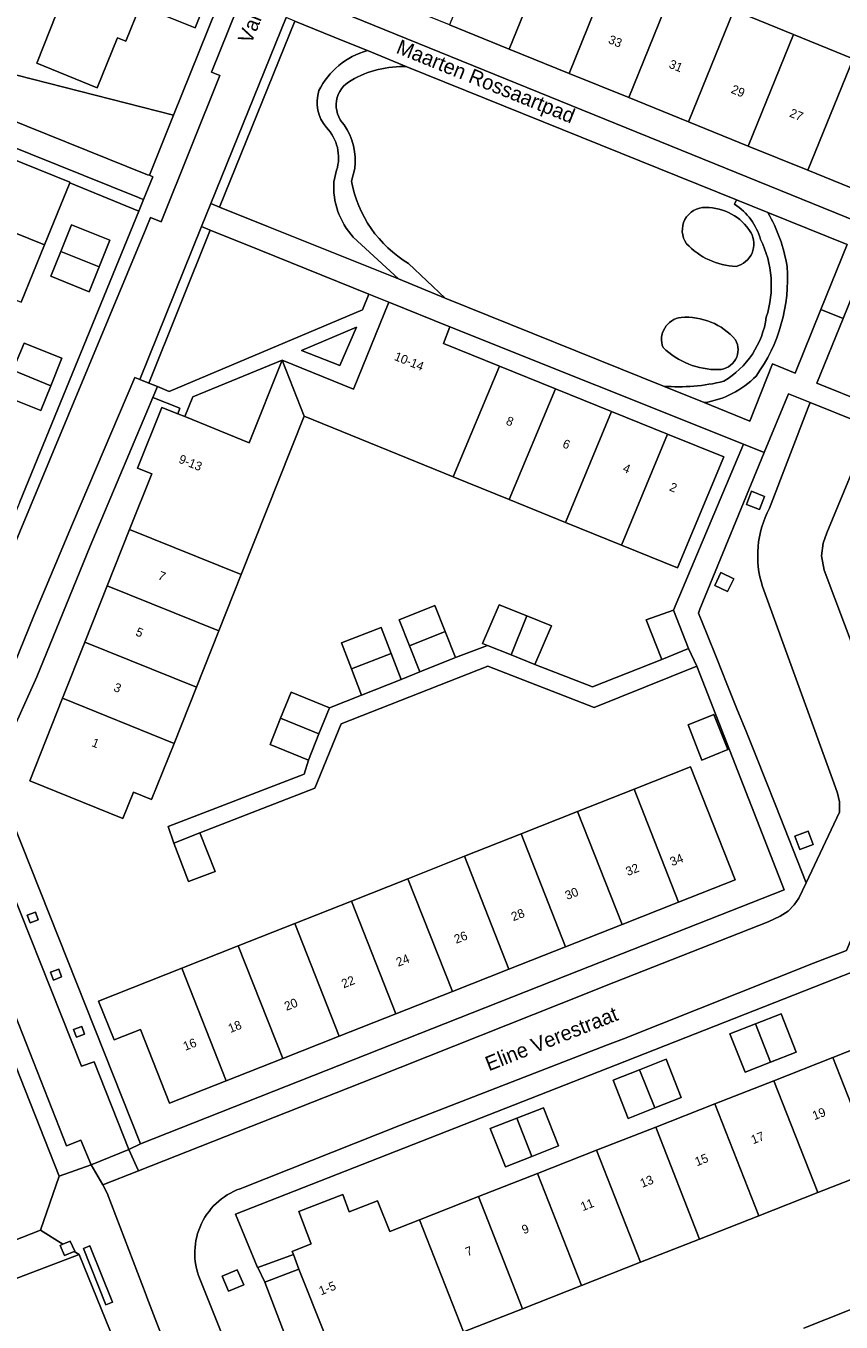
# Model space of a CAD drawing. Header units: metres. Extents: x 151448 to 154749, y 463108 to 465296.
# Tile 415 of 449: x 154291 to 154360, y 464779 to 464889. Entities that reach past the tile are written whole.
import ezdxf
from ezdxf.enums import TextEntityAlignment as Align

# ---------------------------------------------------------------- set-up
doc = ezdxf.new("R2010")
doc.units = ezdxf.units.M
for name, color, linetype, lineweight in [('B-PV-GR-BEPLANTING_CULTUUR_BODEMBEDEKKER-GV', 253, 'Continuous', 9), ('B-PV-GR-BEPLANTING_CULTUUR_HEESTERS-GV', 253, 'Continuous', 9), ('B-PV-GR-GROENVOORZIENING-GV', 253, 'Continuous', 9), ('B-PV-GR-HAAG-GV', 253, 'Continuous', 9), ('B-PV-IE-TERREINAFSCHEIDING_KUNSTMATIG_HEKWERK-G', 253, 'Continuous', 9), ('B-PV-OG-BEBOUWING-GV', 1, 'Continuous', 9), ('B-PV-OG-BEBOUWING-T18', 2, 'Continuous', 9), ('B-PV-OG-TERREIN_BEGROEID-GV', 253, 'Continuous', 9), ('B-PV-OG-TERREIN_ERF-GV', 253, 'Continuous', 9), ('B-PV-OG-TOPOGRAFIE-T18', 2, 'Continuous', 9), ('B-PV-VH-ONVERHARD-GV', 253, 'Continuous', 9), ('B-PV-VH-ONVERHARD_BOOMSCHORS-GV', 253, 'Continuous', 9), ('B-PV-VH-OPENVERHARDING_BETONSTRAATSTEEN-GV', 253, 'Continuous', 9), ('B-PV-VH-OPENVERHARDING_TEGEL-GV', 253, 'Continuous', 9)]:
    doc.layers.add(name, color=color, linetype=linetype, lineweight=lineweight)
doc.styles.add('Drong', font='txt', dxfattribs={"height": 1.8})

msp = doc.modelspace()

# ---------------------------------------------------------------- linework, layer by layer
at = {"layer": 'B-PV-GR-BEPLANTING_CULTUUR_BODEMBEDEKKER-GV', "flags": 128}
msp.add_lwpolyline([(154301.705, 464875.909), (154303.753, 464880.994), (154281.172, 464886.772), (154281.073, 464884.178), (154301.556, 464875.96)], close=True, dxfattribs=at)
at = {"layer": 'B-PV-GR-BEPLANTING_CULTUUR_HEESTERS-GV', "flags": 128}
msp.add_lwpolyline([(154285.511, 464879.143), (154285.513, 464879.148), (154294.976, 464875.33), (154294.954, 464875.276), (154300.82, 464872.874), (154301.22, 464873.85), (154300.893, 464873.973), (154300.771, 464874.021), (154280.21, 464882.3), (154278.488, 464881.133), (154280.99, 464880.994)], close=True, dxfattribs=at)
at = {"layer": 'B-PV-GR-GROENVOORZIENING-GV', "flags": 128}
for points in [[(154307.656, 464873.225), (154314.03, 464888.968), (154313.289, 464889.27), (154306.914, 464873.524)], [(154306.861, 464871.269), (154306.119, 464871.569), (154300.907, 464858.614), (154301.649, 464858.314)], [(154352.709, 464849.154), (154352.277, 464848.034), (154353.397, 464847.602), (154353.828, 464848.722)], [(154350.126, 464842.261), (154349.607, 464841.179), (154350.689, 464840.66), (154351.208, 464841.741)], [(154356.814, 464818.824), (154357.937, 464819.246), (154357.516, 464820.369), (154356.392, 464819.948)], [(154291.363, 464813.265), (154291.613, 464812.601), (154292.294, 464812.867), (154292.05, 464813.518)], [(154293.341, 464808.431), (154293.591, 464807.767), (154294.272, 464808.032), (154294.028, 464808.684)], [(154295.286, 464803.582), (154295.535, 464802.918), (154296.216, 464803.184), (154295.972, 464803.835)], [(154295.338, 464784.788), (154295.388, 464784.809), (154295.009, 464785.654), (154294.386, 464785.387), (154294.152, 464785.287), (154294.511, 464784.438)], [(154296.672, 464785.249), (154296.115, 464785.026), (154298.019, 464780.269), (154298.576, 464780.492)], [(154307.868, 464782.678), (154308.406, 464781.404), (154309.721, 464781.961), (154309.153, 464783.228)]]:
    msp.add_lwpolyline(points, close=True, dxfattribs=at)
at = {"layer": 'B-PV-GR-HAAG-GV', "flags": 128}
for points in [[(154313.289, 464889.27), (154306.914, 464873.524), (154307.656, 464873.225), (154314.03, 464888.968)], [(154306.119, 464871.569), (154300.907, 464858.614), (154301.649, 464858.314), (154306.861, 464871.269)], [(154296.672, 464785.249), (154296.115, 464785.026), (154298.019, 464780.269), (154298.576, 464780.492)]]:
    msp.add_lwpolyline(points, close=True, dxfattribs=at)
at = {"layer": 'B-PV-IE-TERREINAFSCHEIDING_KUNSTMATIG_HEKWERK-G', "flags": 128}
for points in [[(154306.914, 464873.524), (154313.289, 464889.27)], [(154314.03, 464888.968), (154318.136, 464887.299)], [(154307.656, 464873.225), (154306.914, 464873.524)], [(154311.791, 464871.554), (154307.656, 464873.225)], [(154306.119, 464871.569), (154300.907, 464858.614)], [(154306.861, 464871.269), (154306.119, 464871.569)], [(154310.999, 464869.595), (154306.861, 464871.269)], [(154302.391, 464858.014), (154303.38, 464857.614), (154319.765, 464864.518), (154320.293, 464865.844)], [(154300.907, 464858.614), (154301.649, 464858.314)], [(154301.649, 464858.314), (154302.391, 464858.014)]]:
    msp.add_lwpolyline(points, dxfattribs=at)
at = {"layer": 'B-PV-OG-BEBOUWING-GV', "flags": 128}
for points in [[(154327.138, 464888.639), (154332.197, 464886.588), (154336.027, 464896.037), (154330.968, 464898.088)], [(154301.816, 464892.437), (154292.439, 464896.354), (154290.3, 464891.08), (154293.862, 464889.634), (154293.848, 464889.602), (154292.172, 464885.413), (154297.28, 464883.304), (154298.983, 464887.493), (154299.005, 464887.547), (154299.716, 464887.258), (154300.936, 464890.266), (154302.34, 464889.7), (154303.203, 464891.857)], [(154332.197, 464886.588), (154337.256, 464884.537), (154341.086, 464893.986), (154336.027, 464896.037)], [(154342.316, 464882.486), (154346.145, 464891.934), (154341.086, 464893.986), (154337.256, 464884.537)], [(154306.433, 464890.508), (154303.203, 464891.857), (154302.34, 464889.7), (154305.59, 464888.39)], [(154346.145, 464891.934), (154342.316, 464882.486), (154347.375, 464880.436), (154351.204, 464889.883)], [(154352.434, 464878.385), (154356.263, 464887.832), (154351.204, 464889.883), (154347.375, 464880.436)], [(154361.322, 464885.781), (154356.263, 464887.832), (154352.434, 464878.385), (154357.493, 464876.334)], [(154357.493, 464876.334), (154362.553, 464874.283), (154366.373, 464883.733), (154361.322, 464885.781)], [(154294.954, 464875.276), (154294.976, 464875.33), (154285.513, 464879.148), (154285.511, 464879.143), (154283.35, 464873.84), (154292.814, 464870.022)], [(154290.834, 464865.161), (154292.814, 464870.022), (154283.35, 464873.84), (154281.385, 464869.015)], [(154294.204, 464869.461), (154297.448, 464868.152), (154298.36, 464870.418), (154295.104, 464871.717)], [(154294.204, 464869.461), (154293.369, 464867.367), (154296.599, 464866.042), (154297.448, 464868.152)], [(154314.811, 464855.512), (154327.449, 464850.376), (154331.353, 464859.756), (154326.609, 464861.672), (154327.153, 464863.087), (154322.003, 464865.172), (154319.003, 464857.789), (154312.965, 464860.247)], [(154290.139, 464859.404), (154293.346, 464858.073), (154294.298, 464860.416), (154291.105, 464861.69)], [(154312.965, 464860.247), (154310.168, 464853.262), (154304.705, 464855.473), (154304.113, 464855.713), (154302.771, 464856.256), (154300.7, 464851.123), (154301.909, 464850.633), (154300.032, 464845.909), (154309.475, 464842.093), (154314.811, 464855.512)], [(154290.139, 464859.404), (154289.252, 464857.303), (154292.505, 464856.005), (154293.346, 464858.073)], [(154331.353, 464859.756), (154327.449, 464850.376), (154332.198, 464848.447), (154336.105, 464857.836)], [(154332.198, 464848.447), (154336.946, 464846.517), (154340.858, 464855.916), (154336.105, 464857.836)], [(154340.858, 464855.916), (154336.946, 464846.517), (154341.695, 464844.587), (154345.61, 464853.997)], [(154345.61, 464853.997), (154341.695, 464844.587), (154346.443, 464842.658), (154350.363, 464852.077)], [(154300.032, 464845.909), (154298.139, 464841.146), (154307.581, 464837.331), (154309.475, 464842.093)], [(154307.581, 464837.331), (154298.139, 464841.146), (154296.246, 464836.382), (154305.688, 464832.568)], [(154323.747, 464836.068), (154326.773, 464837.269), (154325.9, 464839.468), (154322.874, 464838.268)], [(154330.36, 464836.093), (154332.358, 464835.292), (154333.684, 464838.598), (154331.345, 464839.536), (154329.932, 464836.265)], [(154332.358, 464835.292), (154334.356, 464834.49), (154335.769, 464837.761), (154333.684, 464838.598)], [(154345.113, 464834.896), (154347.379, 464835.825), (154346.101, 464839.085), (154343.784, 464838.269)], [(154318.817, 464834.118), (154322.178, 464835.409), (154321.331, 464837.612), (154317.971, 464836.32)], [(154326.773, 464837.269), (154323.747, 464836.068), (154324.621, 464833.867), (154327.647, 464835.067)], [(154294.354, 464831.619), (154303.794, 464827.806), (154305.688, 464832.568), (154296.246, 464836.382)], [(154319.674, 464831.888), (154323.024, 464833.206), (154322.178, 464835.409), (154318.817, 464834.118)], [(154303.794, 464827.806), (154294.354, 464831.619), (154291.578, 464824.634), (154299.472, 464821.447), (154300.367, 464823.663), (154301.9, 464823.043)], [(154316.072, 464828.624), (154316.952, 464830.818), (154313.711, 464832.138), (154312.824, 464829.927)], [(154315.178, 464826.396), (154316.072, 464828.624), (154312.824, 464829.927), (154311.937, 464827.716)], [(154348.512, 464826.395), (154350.703, 464827.28), (154349.514, 464830.263), (154347.341, 464829.379)], [(154342.77, 464823.922), (154346.541, 464814.37), (154351.332, 464816.262), (154347.56, 464825.816)], [(154346.541, 464814.37), (154342.77, 464823.922), (154337.979, 464822.029), (154341.75, 464812.478)], [(154336.959, 464810.587), (154341.75, 464812.478), (154337.979, 464822.029), (154333.189, 464820.135)], [(154305.994, 464820.221), (154303.789, 464819.367), (154305.034, 464816.095), (154307.272, 464816.961)], [(154328.399, 464818.241), (154332.168, 464808.695), (154336.959, 464810.587), (154333.189, 464820.135)], [(154332.168, 464808.695), (154328.399, 464818.241), (154323.608, 464816.348), (154327.377, 464806.803)], [(154323.608, 464816.348), (154318.818, 464814.454), (154322.585, 464804.911), (154327.377, 464806.803)], [(154318.818, 464814.454), (154314.028, 464812.56), (154317.794, 464803.02), (154322.585, 464804.911)], [(154309.237, 464810.667), (154313.003, 464801.128), (154317.794, 464803.02), (154314.028, 464812.56)], [(154304.447, 464808.773), (154308.212, 464799.236), (154313.003, 464801.128), (154309.237, 464810.667)], [(154308.212, 464799.236), (154304.447, 464808.773), (154297.402, 464805.988), (154298.72, 464802.69), (154300.952, 464803.574), (154303.425, 464797.346)], [(154353.059, 464804.051), (154350.89, 464803.196), (154352.166, 464799.958), (154354.335, 464800.813)], [(154353.059, 464804.051), (154354.335, 464800.813), (154356.503, 464801.668), (154355.227, 464804.906)], [(154364.614, 464803.167), (154359.61, 464801.203), (154363.333, 464791.726), (154368.336, 464793.691)], [(154343.238, 464800.167), (154344.515, 464796.93), (154346.755, 464797.813), (154345.479, 464801.051)], [(154354.606, 464799.239), (154358.33, 464789.761), (154363.333, 464791.726), (154359.61, 464801.203)], [(154344.515, 464796.93), (154343.238, 464800.167), (154340.998, 464799.284), (154342.274, 464796.046)], [(154354.606, 464799.239), (154349.602, 464797.275), (154353.326, 464787.795), (154358.33, 464789.761)], [(154332.836, 464796.066), (154334.113, 464792.828), (154336.362, 464793.715), (154335.086, 464796.953)], [(154353.326, 464787.795), (154349.602, 464797.275), (154344.598, 464795.312), (154348.323, 464785.83)], [(154334.113, 464792.828), (154332.836, 464796.066), (154330.587, 464795.179), (154331.863, 464791.941)], [(154339.594, 464793.348), (154343.32, 464783.865), (154348.323, 464785.83), (154344.598, 464795.312)], [(154343.32, 464783.865), (154339.594, 464793.348), (154334.59, 464791.384), (154338.317, 464781.9)], [(154338.317, 464781.9), (154334.59, 464791.384), (154329.587, 464789.42), (154333.313, 464779.934)], [(154324.583, 464787.456), (154322.072, 464786.471), (154321.04, 464789.053), (154318.634, 464788.134), (154318.094, 464789.594), (154314.364, 464788.162), (154315.39, 464785.486), (154315.414, 464785.425), (154313.796, 464784.789), (154313.903, 464784.511), (154314.372, 464783.293), (154316.534, 464777.831), (154318.071, 464773.947), (154328.31, 464777.969)], [(154333.313, 464779.934), (154329.587, 464789.42), (154324.583, 464787.456), (154328.31, 464777.969)]]:
    msp.add_lwpolyline(points, close=True, dxfattribs=at)
at = {"layer": 'B-PV-OG-TERREIN_BEGROEID-GV', "flags": 128}
for points in [[(154314.03, 464888.968), (154307.656, 464873.225), (154311.791, 464871.554), (154322.808, 464867.13), (154318.972, 464870.676)], [(154320.179, 464886.478), (154318.136, 464887.299), (154314.03, 464888.968)], [(154351.27, 464873.472), (154351.433, 464873.835), (154323.53, 464885.103)], [(154319.098, 464876.473), (154318.832, 464875.427)], [(154317.332, 464875.369), (154317.572, 464876.339)], [(154358.594, 464864.548), (154360.822, 464870.056), (154354.09, 464872.766)], [(154323.669, 464868.431), (154326.765, 464865.517), (154345.264, 464858.054)], [(154348.699, 464856.657), (154352.571, 464855.082), (154354.5, 464859.94), (154356.416, 464859.165), (154358.594, 464864.548)]]:
    msp.add_lwpolyline(points, dxfattribs=at)
at = {"layer": 'B-PV-OG-TERREIN_BEGROEID-GV'}
for points in [[(154316.075, 464883.077, -0.2136014), (154320.179, 464886.478)], [(154323.53, 464885.103, 0.1451017), (154318.808, 464883.95)], [(154316.707, 464879.959, -0.2642083), (154316.075, 464883.077)], [(154318.808, 464883.95, 0.504927), (154318.213, 464880.177)], [(154317.572, 464876.339, 0.2714915), (154316.707, 464879.959)], [(154318.213, 464880.177, -0.1866099), (154319.098, 464876.473)], [(154318.972, 464870.676, -0.2023639), (154317.332, 464875.369)], [(154318.832, 464875.427, 0.2160676), (154323.669, 464868.431)], [(154347.213, 464870.118, -0.619123), (154348.842, 464873.188)], [(154348.842, 464873.188, -0.2624966), (154352.654, 464871.075)], [(154353.487, 464870.466, 0.183989), (154351.27, 464873.472)], [(154354.09, 464872.766, -0.0904854), (154355.732, 464868.189)], [(154352.654, 464871.075, -0.5047941), (154351.409, 464868.197)], [(154351.409, 464868.197, -0.1960685), (154347.213, 464870.118)], [(154353.966, 464863.896, 0.1971035), (154353.487, 464870.466)], [(154355.732, 464868.189, -0.1763077), (154353.111, 464858.914)], [(154345.221, 464861.321, -0.4907456), (154346.752, 464863.871)], [(154346.752, 464863.871, -0.2367796), (154351.359, 464861.99)], [(154350.363, 464858.468, 0.2286504), (154353.966, 464863.896)], [(154349.932, 464859.452, -0.1963507), (154345.221, 464861.321)], [(154351.359, 464861.99, -0.5662008), (154349.932, 464859.452)], [(154353.111, 464858.914, -0.1626227), (154348.699, 464856.657)], [(154345.264, 464858.054, 0.080793), (154350.363, 464858.468)]]:
    msp.add_lwpolyline(points, format="xyb", dxfattribs=at)
at = {"layer": 'B-PV-OG-TERREIN_BEGROEID-GV', "flags": 128}
msp.add_lwpolyline([(154310.999, 464869.595), (154306.861, 464871.269), (154301.649, 464858.314), (154302.391, 464858.014), (154303.38, 464857.614), (154319.765, 464864.518), (154320.293, 464865.844)], close=True, dxfattribs=at)
at = {"layer": 'B-PV-OG-TERREIN_ERF-GV', "flags": 128}
for points in [[(154232.732, 464892.291), (154234.16, 464888.426), (154238.692, 464886.764), (154254.725, 464886.171), (154254.9, 464888.357), (154280.06, 464887.056), (154281.172, 464886.772), (154303.753, 464880.994), (154319.678, 464920.531)], [(154351.204, 464889.883), (154356.263, 464887.832), (154361.322, 464885.781), (154366.373, 464883.733), (154370.587, 464894.133)], [(154300.936, 464890.266), (154299.716, 464887.258), (154299.005, 464887.547), (154298.983, 464887.493), (154297.28, 464883.304), (154292.172, 464885.413), (154293.848, 464889.602)], [(154306.433, 464890.508), (154305.59, 464888.39), (154302.34, 464889.7)], [(154290.729, 464848.267), (154300.82, 464872.874), (154294.954, 464875.276), (154292.814, 464870.022), (154290.834, 464865.161)], [(154288.561, 464825.039), (154300.965, 464793.9), (154338.065, 464808.53), (154355.473, 464815.394), (154348.092, 464834.334), (154339.375, 464830.847), (154330.39, 464834.355), (154317.953, 464829.461), (154315.709, 464824.01), (154305.994, 464820.221), (154307.272, 464816.961), (154305.034, 464816.095), (154303.789, 464819.367), (154303.302, 464820.766), (154314.809, 464825.208), (154315.178, 464826.396), (154311.937, 464827.716), (154312.824, 464829.927), (154313.711, 464832.138), (154316.952, 464830.818), (154319.674, 464831.888), (154318.817, 464834.118), (154317.971, 464836.32), (154321.331, 464837.612), (154322.178, 464835.409), (154323.024, 464833.206), (154324.621, 464833.867), (154323.747, 464836.068), (154322.874, 464838.268), (154325.9, 464839.468), (154326.773, 464837.269), (154327.647, 464835.067), (154330.36, 464836.093), (154329.932, 464836.265), (154331.345, 464839.536), (154333.684, 464838.598), (154335.769, 464837.761), (154334.356, 464834.49), (154339.234, 464832.595), (154345.113, 464834.896), (154343.784, 464838.269), (154346.101, 464839.085), (154352.041, 464853.144), (154327.153, 464863.087), (154326.609, 464861.672), (154331.353, 464859.756), (154336.105, 464857.836), (154340.858, 464855.916), (154345.61, 464853.997), (154350.363, 464852.077), (154346.443, 464842.658), (154341.695, 464844.587), (154336.946, 464846.517), (154332.198, 464848.447), (154327.449, 464850.376), (154314.811, 464855.512), (154309.475, 464842.093), (154307.581, 464837.331), (154305.688, 464832.568), (154303.794, 464827.806), (154301.9, 464823.043), (154300.367, 464823.663), (154299.472, 464821.447), (154291.578, 464824.634), (154294.354, 464831.619), (154296.246, 464836.382), (154298.139, 464841.146), (154300.032, 464845.909), (154301.909, 464850.633), (154300.7, 464851.123), (154302.771, 464856.256), (154304.113, 464855.713), (154304.274, 464856.184), (154301.998, 464857.081), (154301.409, 464855.683), (154298.978, 464849.919), (154297.147, 464845.564), (154296.696, 464844.493), (154294.365, 464838.842), (154292.17, 464833.441), (154289.664, 464827.852)], [(154275.195, 464779.813), (154292.493, 464786.578), (154294.066, 464791.165), (154280.922, 464824.351)], [(154362.23, 464808.821), (154341.194, 464800.565), (154309.004, 464787.929), (154310.88, 464783.415), (154310.883, 464783.409), (154313.903, 464784.511), (154313.796, 464784.789), (154315.414, 464785.425), (154315.39, 464785.486), (154314.364, 464788.162), (154318.094, 464789.594), (154318.634, 464788.134), (154321.04, 464789.053), (154322.072, 464786.471), (154324.583, 464787.456), (154329.587, 464789.42), (154334.59, 464791.384), (154339.594, 464793.348), (154344.598, 464795.312), (154349.602, 464797.275), (154354.606, 464799.239), (154359.61, 464801.203), (154364.614, 464803.167)], [(154363.333, 464791.726), (154358.33, 464789.761), (154353.326, 464787.795), (154348.323, 464785.83), (154343.32, 464783.865), (154338.317, 464781.9), (154333.313, 464779.934), (154328.31, 464777.969)], [(154357.159, 464778.29), (154383.734, 464788.83)], [(154383.734, 464788.83), (154357.159, 464778.29)]]:
    msp.add_lwpolyline(points, dxfattribs=at)
for points in [[(154337.256, 464884.537), (154332.197, 464886.588), (154327.138, 464888.639), (154322.079, 464890.689), (154317.02, 464892.74), (154316.104, 464890.48), (154361.65, 464872.01), (154362.553, 464874.283), (154357.493, 464876.334), (154352.434, 464878.385), (154347.375, 464880.436), (154342.316, 464882.486)], [(154297.448, 464868.152), (154296.599, 464866.042), (154293.369, 464867.367), (154294.204, 464869.461), (154295.104, 464871.717), (154298.36, 464870.418)], [(154301.998, 464857.081), (154304.274, 464856.184), (154304.113, 464855.713), (154304.705, 464855.473), (154305.382, 464857.139), (154312.965, 464860.247), (154319.003, 464857.789), (154322.003, 464865.172), (154320.293, 464865.844), (154319.765, 464864.518), (154303.38, 464857.614), (154302.391, 464858.014)], [(154314.596, 464861.077), (154319.254, 464863.059), (154317.84, 464859.796)], [(154314.596, 464861.077), (154317.84, 464859.796), (154319.254, 464863.059)], [(154290.139, 464859.404), (154291.105, 464861.69), (154294.298, 464860.416), (154293.346, 464858.073), (154292.505, 464856.005), (154289.252, 464857.303)], [(154304.705, 464855.473), (154310.168, 464853.262), (154312.965, 464860.247), (154305.382, 464857.139)], [(154348.512, 464826.395), (154347.341, 464829.379), (154349.514, 464830.263), (154350.703, 464827.28)], [(154314.028, 464812.56), (154318.818, 464814.454), (154323.608, 464816.348), (154328.399, 464818.241), (154333.189, 464820.135), (154337.979, 464822.029), (154342.77, 464823.922), (154347.56, 464825.816), (154351.332, 464816.262), (154346.541, 464814.37), (154341.75, 464812.478), (154336.959, 464810.587), (154332.168, 464808.695), (154327.377, 464806.803), (154322.585, 464804.911), (154317.794, 464803.02), (154313.003, 464801.128), (154308.212, 464799.236), (154303.425, 464797.346), (154300.952, 464803.574), (154298.72, 464802.69), (154297.402, 464805.988), (154304.447, 464808.773), (154309.237, 464810.667)], [(154353.059, 464804.051), (154355.227, 464804.906), (154356.503, 464801.668), (154354.335, 464800.813), (154352.166, 464799.958), (154350.89, 464803.196)], [(154343.238, 464800.167), (154345.479, 464801.051), (154346.755, 464797.813), (154344.515, 464796.93), (154342.274, 464796.046), (154340.998, 464799.284)], [(154332.836, 464796.066), (154335.086, 464796.953), (154336.362, 464793.715), (154334.113, 464792.828), (154331.863, 464791.941), (154330.587, 464795.179)], [(154314.372, 464783.293), (154313.903, 464784.511), (154310.883, 464783.409), (154311.484, 464782.186)], [(154314.372, 464783.293), (154311.484, 464782.186), (154313.585, 464776.702), (154316.534, 464777.831)]]:
    msp.add_lwpolyline(points, close=True, dxfattribs=at)
at = {"layer": 'B-PV-VH-ONVERHARD-GV'}
for points in [[(154320.179, 464886.478, 0.2136014), (154316.075, 464883.077)], [(154318.808, 464883.95, -0.1451017), (154323.53, 464885.103)], [(154316.075, 464883.077, 0.2642083), (154316.707, 464879.959)], [(154318.213, 464880.177, -0.504927), (154318.808, 464883.95)], [(154316.707, 464879.959, -0.2714915), (154317.572, 464876.339)], [(154319.098, 464876.473, 0.1866099), (154318.213, 464880.177)], [(154317.332, 464875.369, 0.2023639), (154318.972, 464870.676)], [(154323.669, 464868.431, -0.2160676), (154318.832, 464875.427)], [(154351.27, 464873.472, -0.183989), (154353.487, 464870.466)], [(154355.732, 464868.189, 0.0904854), (154354.09, 464872.766)], [(154353.487, 464870.466, -0.1971035), (154353.966, 464863.896)], [(154353.111, 464858.914, 0.1763077), (154355.732, 464868.189)], [(154353.966, 464863.896, -0.2286504), (154350.363, 464858.468)], [(154348.699, 464856.657, 0.1626227), (154353.111, 464858.914)], [(154350.363, 464858.468, -0.080793), (154345.264, 464858.054)]]:
    msp.add_lwpolyline(points, format="xyb", dxfattribs=at)
at = {"layer": 'B-PV-VH-ONVERHARD-GV', "flags": 128}
for points in [[(154323.53, 464885.103), (154320.179, 464886.478)], [(154318.832, 464875.427), (154319.098, 464876.473)], [(154317.572, 464876.339), (154317.332, 464875.369)], [(154354.09, 464872.766), (154351.433, 464873.835), (154351.27, 464873.472)], [(154318.972, 464870.676), (154322.808, 464867.13)], [(154322.808, 464867.13), (154326.765, 464865.517), (154323.669, 464868.431)], [(154345.264, 464858.054), (154348.699, 464856.657)]]:
    msp.add_lwpolyline(points, dxfattribs=at)
at = {"layer": 'B-PV-VH-ONVERHARD_BOOMSCHORS-GV'}
for points in [[(154348.842, 464873.188, 0.619123), (154347.213, 464870.118)], [(154352.654, 464871.075, 0.2624966), (154348.842, 464873.188)], [(154351.409, 464868.197, 0.5047941), (154352.654, 464871.075)], [(154347.213, 464870.118, 0.1960685), (154351.409, 464868.197)], [(154346.752, 464863.871, 0.4907456), (154345.221, 464861.321)], [(154351.359, 464861.99, 0.2367796), (154346.752, 464863.871)], [(154345.221, 464861.321, 0.1963507), (154349.932, 464859.452)], [(154349.932, 464859.452, 0.5662008), (154351.359, 464861.99)]]:
    msp.add_lwpolyline(points, format="xyb", dxfattribs=at)
at = {"layer": 'B-PV-VH-OPENVERHARDING_BETONSTRAATSTEEN-GV', "flags": 128}
for points in [[(154296.764, 464792.123), (154295.887, 464794.209), (154294.691, 464793.732), (154282.232, 464825.33), (154291.629, 464847.89), (154301.438, 464871.428), (154301.794, 464872.334), (154302.709, 464871.979), (154307.687, 464884.374), (154306.98, 464884.65), (154321.203, 464919.961), (154319.678, 464920.531), (154303.753, 464880.994), (154301.705, 464875.909), (154302.007, 464875.779), (154301.22, 464873.85), (154300.82, 464872.874), (154290.729, 464848.267), (154280.922, 464824.351), (154294.066, 464791.165)], [(154240.713, 464883.846), (154240.052, 464881.451), (154258.125, 464880.54), (154264.77, 464882.77), (154280.21, 464882.3), (154300.771, 464874.021), (154300.893, 464873.973), (154301.22, 464873.85), (154302.007, 464875.779), (154301.705, 464875.909), (154301.556, 464875.96), (154281.073, 464884.178), (154280.42, 464884.44), (154264.39, 464884.85), (154257.71, 464882.68), (154240.65, 464883.57)], [(154364.665, 464862.094), (154366.878, 464867.579), (154362.709, 464869.29), (154360.478, 464863.788), (154358.252, 464858.299), (154362.452, 464856.61)], [(154299.965, 464793.416), (154300.965, 464793.9), (154288.561, 464825.039), (154289.664, 464827.852), (154292.17, 464833.441), (154294.365, 464838.842), (154296.696, 464844.493), (154297.147, 464845.564), (154298.978, 464849.919), (154301.409, 464855.683), (154301.998, 464857.081), (154302.391, 464858.014), (154301.649, 464858.314), (154300.907, 464858.614), (154300.467, 464858.801), (154295.207, 464846.383), (154291.917, 464838.606), (154287.819, 464828.572), (154286.36, 464824.999), (154288.153, 464820.016), (154295.948, 464800.458), (154297.02, 464800.847)], [(154366.1, 464823.371), (154368.78, 464830.35), (154368.15, 464831.88), (154363.77, 464843.02), (154367.49, 464852.25), (154367.69, 464852.33), (154362.802, 464854.551), (154359.109, 464845.636), (154358.776, 464844.748), (154358.656, 464843.685), (154358.869, 464842.472), (154364.122, 464828.524), (154364.242, 464828.365)], [(154352.709, 464849.154), (154353.828, 464848.722), (154353.397, 464847.602), (154352.277, 464848.034)], [(154350.126, 464842.261), (154351.208, 464841.741), (154350.689, 464840.66), (154349.607, 464841.179)], [(154356.814, 464818.824), (154356.392, 464819.948), (154357.516, 464820.369), (154357.937, 464819.246)], [(154291.363, 464813.265), (154292.05, 464813.518), (154292.294, 464812.867), (154291.613, 464812.601)], [(154293.341, 464808.431), (154294.028, 464808.684), (154294.272, 464808.032), (154293.591, 464807.767)], [(154295.286, 464803.582), (154295.972, 464803.835), (154296.216, 464803.184), (154295.535, 464802.918)]]:
    msp.add_lwpolyline(points, close=True, dxfattribs=at)
for points in [[(154321.203, 464919.961), (154306.98, 464884.65), (154307.687, 464884.374), (154302.709, 464871.979), (154301.794, 464872.334), (154301.438, 464871.428), (154291.629, 464847.89), (154282.232, 464825.33), (154294.691, 464793.732), (154295.887, 464794.209), (154296.764, 464792.123), (154299.965, 464793.416), (154297.02, 464800.847), (154295.948, 464800.458), (154288.153, 464820.016), (154286.36, 464824.999), (154287.819, 464828.572), (154291.917, 464838.606), (154295.207, 464846.383), (154300.467, 464858.801), (154300.907, 464858.614), (154306.119, 464871.569), (154306.914, 464873.524), (154313.289, 464889.27)], [(154309.685, 464790.192), (154322.989, 464795.467), (154340.523, 464802.272), (154341.875, 464802.797), (154357.958, 464809.198), (154360.748, 464810.253), (154363.304, 464816.331), (154366.1, 464823.371), (154364.242, 464828.365), (154364.122, 464828.524), (154358.869, 464842.472), (154358.656, 464843.685), (154358.776, 464844.748), (154359.109, 464845.636), (154362.802, 464854.551), (154361.88, 464854.97), (154357.68, 464856.669), (154357.52, 464856.26), (154354.238, 464847.722)], [(154354.238, 464847.722), (154357.52, 464856.26), (154357.68, 464856.669), (154355.839, 464857.413), (154353.799, 464852.441)], [(154353.799, 464852.441), (154348.349, 464839.16), (154348.22, 464838.845), (154348.953, 464837.022), (154349.772, 464834.986), (154350.629, 464832.855), (154351.484, 464830.73), (154352.278, 464828.757), (154353.077, 464826.77), (154353.901, 464824.721), (154354.772, 464822.523), (154357.336, 464816.007), (154360.162, 464821.992), (154360.171, 464822.846), (154360.008, 464823.585), (154359.682, 464824.477), (154353.652, 464841.085)], [(154353.652, 464841.085), (154359.682, 464824.477), (154360.008, 464823.585), (154360.171, 464822.846), (154360.162, 464821.992), (154357.336, 464816.007), (154356.721, 464814.696), (154356.323, 464814.121), (154355.813, 464813.595), (154355.154, 464813.169), (154354.12, 464812.693), (154340.26, 464807.247), (154338.797, 464806.665), (154320.746, 464799.481), (154300.777, 464791.611), (154297.756, 464790.424)], [(154297.756, 464790.424), (154298.128, 464789.714), (154301.435, 464781.075), (154301.505, 464780.896), (154303.236, 464776.362), (154305.802, 464769.708), (154307.142, 464766.049), (154308.946, 464761.445), (154309.047, 464761.204), (154311.856, 464753.987), (154312.256, 464752.876), (154313.812, 464749.005), (154318.255, 464738.096), (154319.597, 464734.815)], [(154277.617, 464765.672), (154282.198, 464767.506), (154283.355, 464767.969), (154279.26, 464778.2), (154269.053, 464774.247), (154270.852, 464769.753), (154270.236, 464769.506), (154270.358, 464769.21), (154270.839, 464768.017), (154271.449, 464768.261), (154278.446, 464750.779), (154277.86, 464750.545), (154278.514, 464748.823), (154283.558, 464750.854), (154289.029, 464753.005), (154293.78, 464754.819), (154296.371, 464755.872), (154304.527, 464759.01), (154305.909, 464759.561), (154295.763, 464784.521), (154280.778, 464778.808), (154288.502, 464759.507)], [(154324.403, 464735.962), (154319.626, 464747.687), (154315.21, 464758.879), (154314.52, 464760.814), (154311.989, 464767.444), (154309.375, 464773.999), (154305.973, 464782.464)]]:
    msp.add_lwpolyline(points, dxfattribs=at)
at = {"layer": 'B-PV-VH-OPENVERHARDING_BETONSTRAATSTEEN-GV'}
for points in [[(154354.238, 464847.722, 0.2034026), (154353.652, 464841.085)], [(154353.652, 464841.085, -0.2034026), (154354.238, 464847.722)], [(154305.973, 464782.464, -0.4412561), (154309.685, 464790.192)]]:
    msp.add_lwpolyline(points, format="xyb", dxfattribs=at)
at = {"layer": 'B-PV-VH-OPENVERHARDING_TEGEL-GV', "flags": 128}
for points in [[(154411.17, 464851.813), (154403.06, 464855.152), (154400.04, 464856.38), (154369.55, 464868.73), (154367.638, 464869.525), (154363.478, 464871.25), (154361.65, 464872.01), (154316.104, 464890.48)], [(154314.03, 464888.968), (154318.136, 464887.299), (154320.179, 464886.478), (154323.53, 464885.103), (154351.433, 464873.835), (154354.09, 464872.766), (154360.822, 464870.056), (154358.594, 464864.548), (154360.478, 464863.788), (154362.709, 464869.29), (154366.878, 464867.579), (154364.665, 464862.094), (154365.699, 464861.676), (154367.898, 464867.154), (154382.45, 464861.18), (154380.267, 464855.792), (154382.266, 464854.988), (154384.448, 464860.376), (154399.95, 464854.15), (154397.75, 464848.733), (154399.715, 464847.942), (154401.88, 464853.32), (154409.92, 464850.07)], [(154362.452, 464856.61), (154358.252, 464858.299), (154360.478, 464863.788), (154358.594, 464864.548), (154356.416, 464859.165), (154354.5, 464859.94), (154352.571, 464855.082), (154348.699, 464856.657), (154345.264, 464858.054), (154326.765, 464865.517), (154322.808, 464867.13), (154311.791, 464871.554), (154307.656, 464873.225), (154306.914, 464873.524), (154306.119, 464871.569), (154306.861, 464871.269), (154310.999, 464869.595), (154320.293, 464865.844), (154322.003, 464865.172), (154327.153, 464863.087), (154352.041, 464853.144), (154353.799, 464852.441), (154355.839, 464857.413), (154357.68, 464856.669), (154361.88, 464854.97)], [(154324.84, 464735.113), (154329.501, 464736.963), (154328.524, 464739.423), (154326.32, 464745.006), (154329.141, 464746.164), (154327.557, 464750.026), (154323.812, 464759.501), (154322.543, 464762.709), (154321.957, 464764.175), (154320.661, 464767.44), (154318.071, 464773.947), (154316.534, 464777.831), (154313.585, 464776.702), (154311.484, 464782.186), (154310.883, 464783.409), (154310.88, 464783.415), (154309.004, 464787.929), (154341.194, 464800.565), (154362.23, 464808.821), (154377.792, 464846.766), (154379.812, 464847.431), (154376.656, 464848.752), (154376.42, 464848.77)], [(154376.42, 464848.77), (154368.9, 464830.29), (154368.78, 464830.35), (154366.1, 464823.371), (154363.304, 464816.331), (154360.748, 464810.253), (154357.958, 464809.198), (154341.875, 464802.797), (154340.523, 464802.272), (154322.989, 464795.467), (154309.685, 464790.192)], [(154303.236, 464776.362), (154301.505, 464780.896), (154301.435, 464781.075), (154298.128, 464789.714), (154297.756, 464790.424), (154297.553, 464790.77), (154296.764, 464792.123), (154294.066, 464791.165), (154292.493, 464786.578), (154294.386, 464785.387), (154295.009, 464785.654), (154295.388, 464784.809), (154295.338, 464784.788), (154295.763, 464784.521), (154305.909, 464759.561)], [(154280.778, 464778.808), (154295.763, 464784.521), (154295.338, 464784.788), (154294.511, 464784.438), (154294.152, 464785.287), (154294.386, 464785.387), (154292.493, 464786.578), (154275.195, 464779.813)], [(154305.973, 464782.464), (154309.375, 464773.999), (154311.989, 464767.444), (154314.52, 464760.814), (154315.21, 464758.879), (154319.626, 464747.687), (154324.403, 464735.962)]]:
    msp.add_lwpolyline(points, dxfattribs=at)
for points in [[(154300.965, 464793.9), (154299.965, 464793.416), (154300.613, 464791.976), (154300.777, 464791.611), (154320.746, 464799.481), (154338.797, 464806.665), (154340.26, 464807.247), (154354.12, 464812.693), (154355.154, 464813.169), (154355.813, 464813.595), (154356.323, 464814.121), (154356.721, 464814.696), (154357.336, 464816.007), (154354.772, 464822.523), (154353.901, 464824.721), (154353.077, 464826.77), (154352.278, 464828.757), (154351.484, 464830.73), (154350.629, 464832.855), (154349.772, 464834.986), (154348.953, 464837.022), (154348.22, 464838.845), (154348.349, 464839.16), (154353.799, 464852.441), (154352.041, 464853.144), (154346.101, 464839.085), (154347.379, 464835.825), (154348.092, 464834.334), (154355.473, 464815.394), (154338.065, 464808.53)], [(154305.994, 464820.221), (154315.709, 464824.01), (154317.953, 464829.461), (154330.39, 464834.355), (154339.375, 464830.847), (154348.092, 464834.334), (154347.379, 464835.825), (154345.113, 464834.896), (154339.234, 464832.595), (154334.356, 464834.49), (154332.358, 464835.292), (154330.36, 464836.093), (154327.647, 464835.067), (154324.621, 464833.867), (154323.024, 464833.206), (154319.674, 464831.888), (154316.952, 464830.818), (154316.072, 464828.624), (154315.178, 464826.396), (154314.809, 464825.208), (154303.302, 464820.766), (154303.789, 464819.367)], [(154300.777, 464791.611), (154300.613, 464791.976), (154299.965, 464793.416), (154296.764, 464792.123), (154297.553, 464790.77), (154297.756, 464790.424)], [(154296.672, 464785.249), (154298.576, 464780.492), (154298.019, 464780.269), (154296.115, 464785.026)], [(154307.868, 464782.678), (154309.153, 464783.228), (154309.721, 464781.961), (154308.406, 464781.404)]]:
    msp.add_lwpolyline(points, close=True, dxfattribs=at)
at = {"layer": 'B-PV-VH-OPENVERHARDING_TEGEL-GV'}
msp.add_lwpolyline([(154309.685, 464790.192, 0.4412561), (154305.973, 464782.464)], format="xyb", dxfattribs=at)

# ---------------------------------------------------------------- texts
at = {"layer": 'B-PV-OG-BEBOUWING-T18', "style": 'Drong'}
for s, rotation, p in [('33', 337.9, (154341.178, 464887.263)), ('31', 337.9, (154346.313, 464885.182)), ('29', 337.9, (154351.578, 464883.048)), ('27', 337.9, (154356.524, 464881.043)), ('10-14', 338, (154323.718, 464860.162)), ('8', 338, (154332.249, 464855.08)), ('6', 338, (154337.041, 464853.144)), ('9-13', 338, (154305.193, 464851.569)), ('4', 338, (154342.146, 464851.082)), ('2', 338, (154346.099, 464849.486)), ('7', 338.3, (154302.772, 464841.974)), ('5', 338.3, (154300.877, 464837.204)), ('3', 338.3, (154299.014, 464832.515)), ('1', 338.3, (154297.154, 464827.834)), ('34', 21.5, (154346.365, 464817.95)), ('32', 21.5, (154342.618, 464817.121)), ('30', 21.5, (154337.476, 464815.091)), ('28', 21.5, (154332.917, 464813.291)), ('26', 21.5, (154328.08, 464811.381)), ('24', 21.5, (154323.165, 464809.441)), ('22', 21.5, (154318.537, 464807.613)), ('20', 21.5, (154313.696, 464805.702)), ('18', 21.5, (154308.942, 464803.825)), ('16', 21.5, (154305.126, 464802.318)), ('19', 21.4, (154358.429, 464796.442)), ('17', 21.4, (154353.232, 464794.403)), ('15', 21.4, (154348.479, 464792.538)), ('13', 21.4, (154343.837, 464790.716)), ('11', 21.4, (154338.798, 464788.738)), ('9', 21.4, (154333.555, 464786.681)), ('7', 21.4, (154328.778, 464784.805)), ('1-5', 21.5, (154316.784, 464781.666))]:
    msp.add_text(s, height=0.75, rotation=rotation, dxfattribs=at).set_placement(p, align=Align.MIDDLE)
at = {"layer": 'B-PV-OG-TOPOGRAFIE-T18', "style": 'Drong'}
for s, rotation, p in [('Van Oudijckerf', 67.5, (154311.984, 464892.208)), ('Maarten Rossaartpad', 338, (154330.153, 464883.726)), ('Eline Verestraat', 21.6, (154335.758, 464802.82))]:
    msp.add_text(s, height=1.25, rotation=rotation, dxfattribs=at).set_placement(p, align=Align.MIDDLE)

doc.saveas('drawing.dxf')
